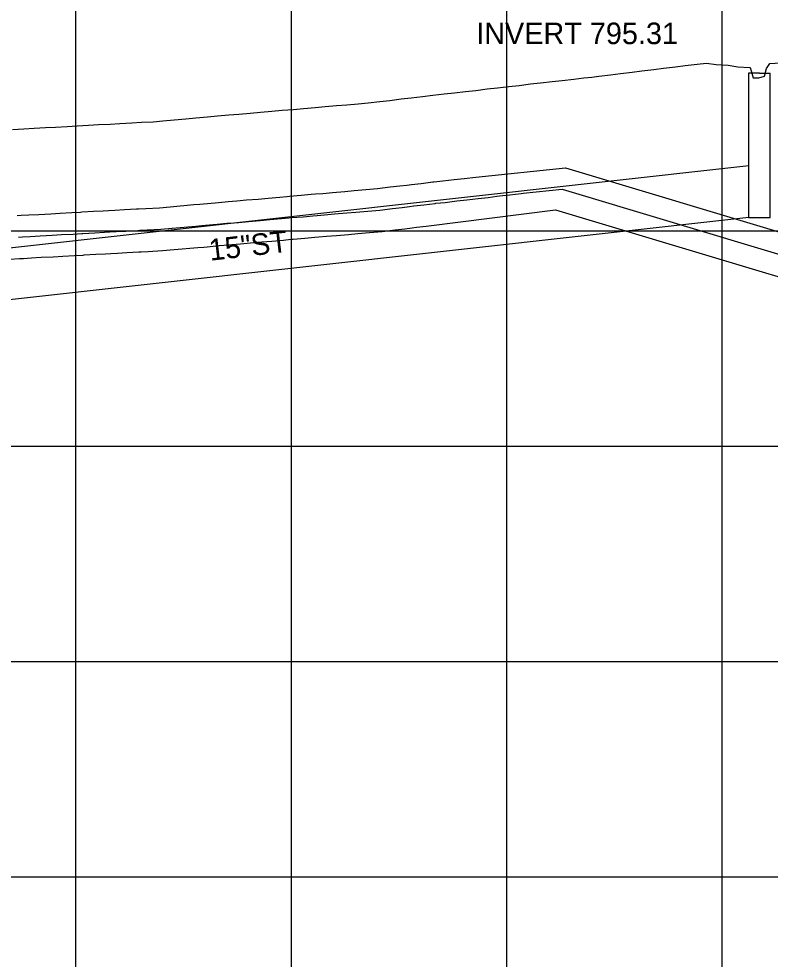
# Model space of a CAD drawing. Extents: x -7164 to 2214450, y -19642 to 253469.
# Drawn here: x 1036.8 to 1211.1, y -1719.1 to -1500.8 of the extents above; entities that cross this region are included whole.
import ezdxf

# ---------------------------------------------------------------- set-up
doc = ezdxf.new("R2010")
doc.units = 0
for name, color, linetype in [('DESIGN - SHEET - Light Grid', 7, 'Continuous'), ('SURVEY - PROFILE - Drainage - Storm Sewer', 7, 'Continuous'), ('SURVEY - PROFILE - Drainage - Storm Sewer Text', 7, 'Continuous'), ('SURVEY - PROFILE - Ground Line with Text', 7, 'Continuous'), ('SURVEY - PROFILE - Utilities - Cable with Text', 7, 'Continuous'), ('SURVEY - PROFILE - Utilities - Electric with Text', 7, 'Continuous')]:
    doc.layers.add(name, color=color, linetype=linetype)

msp = doc.modelspace()

# ---------------------------------------------------------------- linework, layer by layer
at = {"layer": 'DESIGN - SHEET - Light Grid'}
for p, q in [((1050, -3000), (1050, -1000)), ((1050, -3000), (1050, -1000)), ((1100, -3000), (1100, -1000)), ((1100, -3000), (1100, -1000)), ((1150, -3000), (1150, -1000)), ((1150, -3000), (1150, -1000)), ((1200, -3000), (1200, -1000)), ((1200, -3000), (1200, -1000)), ((0, -1550), (12400, -1550)), ((0, -1550), (12400, -1550)), ((0, -1600), (12400, -1600)), ((0, -1600), (12400, -1600)), ((0, -1650), (12400, -1650)), ((0, -1650), (12400, -1650)), ((0, -1700), (12400, -1700)), ((0, -1700), (12400, -1700))]:
    msp.add_line(p, q, dxfattribs=at)
at = {"layer": 'SURVEY - PROFILE - Drainage - Storm Sewer'}
for p, q in [((1208.62, -1513.4), (1206.12, -1513.4)), ((1206.12, -1513.4), (1206.12, -1546.9)), ((1208.62, -1513.4), (1206.12, -1513.4)), ((1206.12, -1513.4), (1206.12, -1546.9)), ((1208.62, -1513.4), (1211.12, -1513.4)), ((1208.62, -1513.4), (1211.12, -1513.4)), ((1211.12, -1546.9), (1211.12, -1513.4)), ((1211.12, -1546.9), (1211.12, -1513.4)), ((1206.13, -1534.9), (954.41, -1563)), ((1206.13, -1534.9), (954.41, -1563)), ((1206.13, -1546.9), (954.41, -1575)), ((1206.13, -1546.9), (954.41, -1575)), ((1206.12, -1546.9), (1211.12, -1546.9)), ((1206.12, -1546.9), (1211.12, -1546.9))]:
    msp.add_line(p, q, dxfattribs=at)
at = {"layer": 'SURVEY - PROFILE - Ground Line with Text'}
for points in [[(1055.26, -1525.37), (1057.95, -1525.23), (1060.23, -1525.09), (1062.95, -1524.96), (1065.2, -1524.82), (1067.95, -1524.68), (1070.17, -1524.47), (1072.84, -1524.25), (1075.55, -1524.01), (1077.84, -1523.8), (1080.52, -1523.57), (1082.84, -1523.36), (1085.5, -1523.13), (1087.84, -1522.92), (1090.48, -1522.69), (1092.84, -1522.48), (1095.47, -1522.26), (1097.84, -1522.04), (1100.47, -1521.82), (1102.84, -1521.6), (1105.49, -1521.39), (1107.84, -1521.17), (1110.51, -1520.95), (1112.84, -1520.74), (1115.54, -1520.52), (1117.84, -1520.31), (1120.53, -1519.97), (1122.84, -1519.73), (1125.5, -1519.39), (1127.84, -1519.14), (1130.47, -1518.81), (1132.84, -1518.56), (1135.45, -1518.23), (1137.84, -1517.99), (1140.44, -1517.66), (1142.84, -1517.41), (1145.44, -1517.08), (1147.84, -1516.84), (1150.45, -1516.51), (1152.84, -1516.26), (1155.47, -1515.93), (1157.84, -1515.69), (1160.5, -1515.36), (1162.84, -1515.12), (1165.53, -1514.78), (1167.84, -1514.54), (1169.75, -1514.32), (1171.37, -1514.11), (1174.08, -1513.79), (1176.37, -1513.5), (1179.1, -1513.18), (1181.36, -1512.89), (1184.13, -1512.57), (1186.36, -1512.28), (1189.16, -1511.96), (1191.36, -1511.68), (1194.21, -1511.34), (1196.36, -1511.07), (1198.57, -1511.4), (1201.36, -1511.59), (1203.65, -1511.93), (1206.36, -1512.11), (1206.46, -1512.13), (1206.7, -1512.85), (1207.16, -1514.54), (1208.47, -1514.51), (1209.8, -1514.08), (1210.24, -1512.34), (1211.01, -1511.16), (1213.55, -1511.05)], [(1055.26, -1525.37), (1057.95, -1525.23), (1060.23, -1525.09), (1062.95, -1524.96), (1065.2, -1524.82), (1067.95, -1524.68), (1070.17, -1524.47), (1072.84, -1524.25), (1075.55, -1524.01), (1077.84, -1523.8), (1080.52, -1523.57), (1082.84, -1523.36), (1085.5, -1523.13), (1087.84, -1522.92), (1090.48, -1522.69), (1092.84, -1522.48), (1095.47, -1522.26), (1097.84, -1522.04), (1100.47, -1521.82), (1102.84, -1521.6), (1105.49, -1521.39), (1107.84, -1521.17), (1110.51, -1520.95), (1112.84, -1520.74), (1115.54, -1520.52), (1117.84, -1520.31), (1120.53, -1519.97), (1122.84, -1519.73), (1125.5, -1519.39), (1127.84, -1519.14), (1130.47, -1518.81), (1132.84, -1518.56), (1135.45, -1518.23), (1137.84, -1517.99), (1140.44, -1517.66), (1142.84, -1517.41), (1145.44, -1517.08), (1147.84, -1516.84), (1150.45, -1516.51), (1152.84, -1516.26), (1155.47, -1515.93), (1157.84, -1515.69), (1160.5, -1515.36), (1162.84, -1515.12), (1165.53, -1514.78), (1167.84, -1514.54), (1169.75, -1514.32), (1171.37, -1514.11), (1174.08, -1513.79), (1176.37, -1513.5), (1179.1, -1513.18), (1181.36, -1512.89), (1184.13, -1512.57), (1186.36, -1512.28), (1189.16, -1511.96), (1191.36, -1511.68), (1194.21, -1511.34), (1196.36, -1511.07), (1198.57, -1511.4), (1201.36, -1511.59), (1203.65, -1511.93), (1206.36, -1512.11), (1206.46, -1512.13), (1206.7, -1512.85), (1207.16, -1514.54), (1208.47, -1514.51), (1209.8, -1514.08), (1210.24, -1512.34), (1211.01, -1511.16), (1213.55, -1511.05)], [(1035.28, -1526.49), (1037.95, -1526.36), (1040.29, -1526.21), (1042.95, -1526.07), (1045.29, -1525.93), (1047.95, -1525.79), (1050.28, -1525.65), (1052.95, -1525.51), (1055.26, -1525.37)], [(1035.28, -1526.49), (1037.95, -1526.36), (1040.29, -1526.21), (1042.95, -1526.07), (1045.29, -1525.93), (1047.95, -1525.79), (1050.28, -1525.65), (1052.95, -1525.51), (1055.26, -1525.37)]]:
    msp.add_lwpolyline(points, dxfattribs=at)
at = {"layer": 'SURVEY - PROFILE - Utilities - Cable with Text'}
for points in [[(1034.68, -1556.6), (1036.95, -1556.46), (1037.83, -1556.41), (1039.67, -1556.32), (1041.95, -1556.17), (1044.76, -1556.03), (1046.94, -1555.89), (1049.66, -1555.75), (1051.67, -1555.63), (1051.91, -1555.61), (1054.64, -1555.47), (1056.89, -1555.33), (1058.09, -1555.27), (1059.63, -1555.2), (1061.85, -1555.06), (1064.63, -1554.92), (1065.17, -1554.89), (1066.8, -1554.79), (1070.1, -1554.62), (1072.8, -1554.37), (1078.29, -1553.9), (1079.66, -1553.78), (1080.5, -1553.7), (1083.24, -1553.46), (1085.51, -1553.25), (1086.17, -1553.2), (1088.2, -1553.03), (1090.49, -1552.81), (1093.17, -1552.59), (1095.47, -1552.38), (1098.16, -1552.15), (1099.9, -1551.99), (1100.46, -1551.94), (1103.15, -1551.72), (1105.45, -1551.51), (1106.41, -1551.43), (1108.14, -1551.28), (1110.44, -1551.08), (1113.28, -1550.84), (1115.41, -1550.65), (1118.16, -1550.42), (1121.11, -1550.16), (1124.07, -1549.78), (1126.32, -1549.54), (1128.04, -1549.32), (1129.01, -1549.2), (1131.3, -1548.96), (1161.29, -1545.13)], [(1034.68, -1556.6), (1036.95, -1556.46), (1037.83, -1556.41), (1039.67, -1556.32), (1041.95, -1556.17), (1044.76, -1556.03), (1046.94, -1555.89), (1049.66, -1555.75), (1051.67, -1555.63), (1051.91, -1555.61), (1054.64, -1555.47), (1056.89, -1555.33), (1058.09, -1555.27), (1059.63, -1555.2), (1061.85, -1555.06), (1064.63, -1554.92), (1065.17, -1554.89), (1066.8, -1554.79), (1070.1, -1554.62), (1072.8, -1554.37), (1078.29, -1553.9), (1079.66, -1553.78), (1080.5, -1553.7), (1083.24, -1553.46), (1085.51, -1553.25), (1086.17, -1553.2), (1088.2, -1553.03), (1090.49, -1552.81), (1093.17, -1552.59), (1095.47, -1552.38), (1098.16, -1552.15), (1099.9, -1551.99), (1100.46, -1551.94), (1103.15, -1551.72), (1105.45, -1551.51), (1106.41, -1551.43), (1108.14, -1551.28), (1110.44, -1551.08), (1113.28, -1550.84), (1115.41, -1550.65), (1118.16, -1550.42), (1121.11, -1550.16), (1124.07, -1549.78), (1126.32, -1549.54), (1128.04, -1549.32), (1129.01, -1549.2), (1131.3, -1548.96), (1161.29, -1545.13)], [(1161.29, -1545.13), (1260.88, -1575.01)], [(1161.29, -1545.13), (1260.88, -1575.01)]]:
    msp.add_lwpolyline(points, dxfattribs=at)
at = {"layer": 'SURVEY - PROFILE - Utilities - Electric with Text'}
for points in [[(1036.38, -1546.47), (1037.31, -1546.42), (1039.1, -1546.33), (1041.38, -1546.19), (1044.19, -1546.04), (1046.37, -1545.91), (1049.09, -1545.77), (1051.05, -1545.65), (1051.35, -1545.63), (1054.08, -1545.49), (1056.33, -1545.35), (1057.58, -1545.29), (1059.07, -1545.21), (1061.29, -1545.08), (1064.07, -1544.94), (1064.56, -1544.91), (1066.25, -1544.8), (1069.39, -1544.65), (1071.9, -1544.41), (1077.4, -1543.94), (1078.73, -1543.82), (1079.62, -1543.74), (1082.35, -1543.5), (1084.62, -1543.29), (1085.32, -1543.23), (1087.32, -1543.06), (1089.61, -1542.85), (1092.3, -1542.63), (1094.6, -1542.41), (1097.29, -1542.19), (1098.99, -1542.03), (1099.59, -1541.98), (1102.28, -1541.75), (1104.59, -1541.54), (1105.58, -1541.46), (1107.27, -1541.32), (1109.58, -1541.11), (1112.42, -1540.88), (1114.56, -1540.68), (1117.31, -1540.46), (1120.02, -1540.22), (1122.91, -1539.84), (1125.16, -1539.61), (1126.77, -1539.4), (1127.86, -1539.26), (1130.15, -1539.03), (1132.83, -1538.68), (1133.05, -1538.66), (1135.14, -1538.45), (1137.8, -1538.11), (1140.13, -1537.87), (1142.78, -1537.53), (1163.63, -1535.39)], [(1036.38, -1546.47), (1037.31, -1546.42), (1039.1, -1546.33), (1041.38, -1546.19), (1044.19, -1546.04), (1046.37, -1545.91), (1049.09, -1545.77), (1051.05, -1545.65), (1051.35, -1545.63), (1054.08, -1545.49), (1056.33, -1545.35), (1057.58, -1545.29), (1059.07, -1545.21), (1061.29, -1545.08), (1064.07, -1544.94), (1064.56, -1544.91), (1066.25, -1544.8), (1069.39, -1544.65), (1071.9, -1544.41), (1077.4, -1543.94), (1078.73, -1543.82), (1079.62, -1543.74), (1082.35, -1543.5), (1084.62, -1543.29), (1085.32, -1543.23), (1087.32, -1543.06), (1089.61, -1542.85), (1092.3, -1542.63), (1094.6, -1542.41), (1097.29, -1542.19), (1098.99, -1542.03), (1099.59, -1541.98), (1102.28, -1541.75), (1104.59, -1541.54), (1105.58, -1541.46), (1107.27, -1541.32), (1109.58, -1541.11), (1112.42, -1540.88), (1114.56, -1540.68), (1117.31, -1540.46), (1120.02, -1540.22), (1122.91, -1539.84), (1125.16, -1539.61), (1126.77, -1539.4), (1127.86, -1539.26), (1130.15, -1539.03), (1132.83, -1538.68), (1133.05, -1538.66), (1135.14, -1538.45), (1137.8, -1538.11), (1140.13, -1537.87), (1142.78, -1537.53), (1163.63, -1535.39)], [(1163.63, -1535.39), (1269.29, -1567.09)], [(1163.63, -1535.39), (1269.29, -1567.09)], [(1036.66, -1551.46), (1037.57, -1551.42), (1039.38, -1551.32), (1041.67, -1551.18), (1044.47, -1551.04), (1046.65, -1550.9), (1049.37, -1550.76), (1051.36, -1550.64), (1051.63, -1550.62), (1054.36, -1550.48), (1056.61, -1550.34), (1057.84, -1550.28), (1059.35, -1550.2), (1061.57, -1550.07), (1064.35, -1549.93), (1064.87, -1549.9), (1066.52, -1549.8), (1069.74, -1549.64), (1072.35, -1549.39), (1077.84, -1548.92), (1079.19, -1548.8), (1080.06, -1548.72), (1082.8, -1548.48), (1085.06, -1548.27), (1085.75, -1548.22), (1087.76, -1548.05), (1090.05, -1547.83), (1092.74, -1547.61), (1095.04, -1547.4), (1097.72, -1547.17), (1099.45, -1547.01), (1100.02, -1546.96), (1102.71, -1546.74), (1105.02, -1546.52), (1106, -1546.44), (1107.71, -1546.3), (1110.01, -1546.09), (1112.85, -1545.86), (1114.99, -1545.67), (1117.74, -1545.44), (1120.57, -1545.19), (1123.49, -1544.81), (1125.74, -1544.58), (1127.4, -1544.36), (1128.43, -1544.23), (1130.72, -1543.99), (1133.4, -1543.65), (1133.56, -1543.63), (1135.71, -1543.41), (1138.37, -1543.08), (1140.7, -1542.84), (1143.35, -1542.5), (1145.69, -1542.26), (1147.66, -1542.01), (1148.34, -1541.93), (1150.68, -1541.69), (1153.35, -1541.35), (1153.83, -1541.3), (1162.85, -1540.38)], [(1036.66, -1551.46), (1037.57, -1551.42), (1039.38, -1551.32), (1041.67, -1551.18), (1044.47, -1551.04), (1046.65, -1550.9), (1049.37, -1550.76), (1051.36, -1550.64), (1051.63, -1550.62), (1054.36, -1550.48), (1056.61, -1550.34), (1057.84, -1550.28), (1059.35, -1550.2), (1061.57, -1550.07), (1064.35, -1549.93), (1064.87, -1549.9), (1066.52, -1549.8), (1069.74, -1549.64), (1072.35, -1549.39), (1077.84, -1548.92), (1079.19, -1548.8), (1080.06, -1548.72), (1082.8, -1548.48), (1085.06, -1548.27), (1085.75, -1548.22), (1087.76, -1548.05), (1090.05, -1547.83), (1092.74, -1547.61), (1095.04, -1547.4), (1097.72, -1547.17), (1099.45, -1547.01), (1100.02, -1546.96), (1102.71, -1546.74), (1105.02, -1546.52), (1106, -1546.44), (1107.71, -1546.3), (1110.01, -1546.09), (1112.85, -1545.86), (1114.99, -1545.67), (1117.74, -1545.44), (1120.57, -1545.19), (1123.49, -1544.81), (1125.74, -1544.58), (1127.4, -1544.36), (1128.43, -1544.23), (1130.72, -1543.99), (1133.4, -1543.65), (1133.56, -1543.63), (1135.71, -1543.41), (1138.37, -1543.08), (1140.7, -1542.84), (1143.35, -1542.5), (1145.69, -1542.26), (1147.66, -1542.01), (1148.34, -1541.93), (1150.68, -1541.69), (1153.35, -1541.35), (1153.83, -1541.3), (1162.85, -1540.38)], [(1162.85, -1540.38), (1265.09, -1571.05)], [(1162.85, -1540.38), (1265.09, -1571.05)]]:
    msp.add_lwpolyline(points, dxfattribs=at)

# ---------------------------------------------------------------- texts
at = {"layer": 'SURVEY - PROFILE - Drainage - Storm Sewer Text'}
msp.add_text('INVERT 795.31', height=5, dxfattribs=at).set_placement((1142.9, -1506.68))
msp.add_text('INVERT 795.31', height=5, dxfattribs=at).set_placement((1142.9, -1506.68))
msp.add_text('15"ST', height=5, rotation=6.6474, dxfattribs=at).set_placement((1081.16, -1556.98))
msp.add_text('15"ST', height=5, rotation=6.6474, dxfattribs=at).set_placement((1081.16, -1556.98))

doc.saveas('drawing.dxf')
